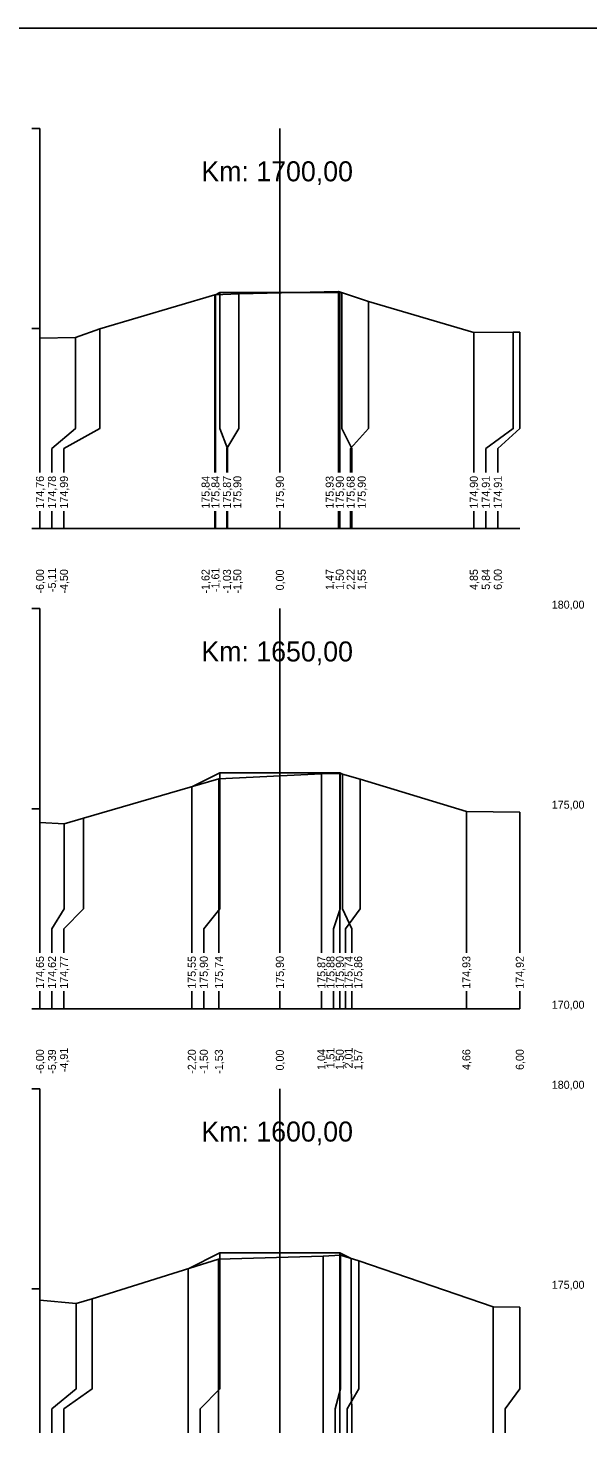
# Model space of a CAD drawing. Extents: x -614174 to -599765, y -1185887 to -1181080.
# Drawn here: x -612606.33 to -612592.33, y -1184221.84 to -1184186.72 of the extents above; entities that cross this region are included whole.
import ezdxf

# ---------------------------------------------------------------- set-up
doc = ezdxf.new("R2010")
doc.units = 0
for name, color, linetype in [('11', 7, 'Continuous'), ('16', 7, 'Continuous'), ('21', 7, 'Continuous'), ('28', 7, 'Continuous'), ('59', 7, 'Continuous'), ('8', 7, 'Continuous'), ('návrh', 7, 'Continuous')]:
    doc.layers.add(name, color=color, linetype=linetype)

msp = doc.modelspace()

# ---------------------------------------------------------------- linework, layer by layer
for points in [[(-612606.029, -1184194.473), (-612605.14, -1184194.457), (-612604.533, -1184194.244), (-612601.653, -1184193.391), (-612601.056, -1184193.363), (-612598.559, -1184193.308), (-612597.814, -1184193.558), (-612595.179, -1184194.332), (-612594.194, -1184194.326), (-612594.029, -1184194.326)], [(-612601.641, -1184193.39), (-612601.53, -1184193.335), (-612600.03, -1184193.335), (-612598.53, -1184193.335), (-612598.481, -1184193.335)], [(-612601.641, -1184193.39), (-612601.641, -1184193.39), (-612601.641, -1184193.39)], [(-612601.53, -1184193.335), (-612601.53, -1184193.335)], [(-612600.03, -1184193.335), (-612600.03, -1184193.335)], [(-612598.53, -1184193.335), (-612598.53, -1184193.335)], [(-612606.029, -1184206.581), (-612605.423, -1184206.611), (-612604.939, -1184206.468), (-612601.555, -1184205.49), (-612598.991, -1184205.363), (-612598.519, -1184205.352), (-612598.022, -1184205.499), (-612595.366, -1184206.307), (-612594.029, -1184206.318)], [(-612602.232, -1184205.686), (-612601.53, -1184205.335), (-612600.03, -1184205.335), (-612598.53, -1184205.335), (-612598.46, -1184205.37)], [(-612601.53, -1184205.335), (-612601.53, -1184205.335)], [(-612600.03, -1184205.335), (-612600.03, -1184205.335)], [(-612598.53, -1184205.335), (-612598.53, -1184205.335)], [(-612602.232, -1184205.686), (-612602.232, -1184205.686), (-612602.232, -1184205.686)], [(-612602.325, -1184217.732), (-612601.53, -1184217.335), (-612600.03, -1184217.335), (-612598.53, -1184217.335), (-612598.245, -1184217.477)], [(-612601.53, -1184217.335), (-612601.53, -1184217.335)], [(-612600.03, -1184217.335), (-612600.03, -1184217.335)], [(-612598.53, -1184217.335), (-612598.53, -1184217.335)], [(-612606.029, -1184218.52), (-612605.126, -1184218.598), (-612604.727, -1184218.483), (-612601.567, -1184217.495), (-612598.945, -1184217.418), (-612598.509, -1184217.397), (-612598.054, -1184217.535), (-612594.696, -1184218.687), (-612594.029, -1184218.693)], [(-612602.325, -1184217.732), (-612602.325, -1184217.732), (-612602.325, -1184217.732)]]:
    msp.add_lwpolyline(points)
at = {"layer": '11'}
for points in [[(-612601.653, -1184193.391), (-612601.653, -1184196.734), (-612601.653, -1184197.234), (-612601.653, -1184197.835)], [(-612601.641, -1184193.39), (-612601.641, -1184196.734), (-612601.641, -1184197.234), (-612601.641, -1184197.835)], [(-612601.53, -1184193.335), (-612601.53, -1184196.734), (-612601.341, -1184197.234), (-612601.341, -1184197.835)], [(-612601.056, -1184193.363), (-612601.056, -1184196.734), (-612601.353, -1184197.234), (-612601.353, -1184197.835)], [(-612600.03, -1184193.335), (-612600.03, -1184196.734), (-612600.03, -1184197.234), (-612600.03, -1184197.835)], [(-612598.559, -1184193.308), (-612598.559, -1184196.734), (-612598.559, -1184197.234), (-612598.559, -1184197.835)], [(-612598.53, -1184193.335), (-612598.53, -1184196.734), (-612598.53, -1184197.234), (-612598.53, -1184197.835)], [(-612598.481, -1184193.335), (-612598.481, -1184196.734), (-612598.23, -1184197.234), (-612598.23, -1184197.835)], [(-612597.814, -1184193.558), (-612597.814, -1184196.734), (-612598.259, -1184197.234), (-612598.259, -1184197.835)], [(-612606.029, -1184194.473), (-612606.029, -1184196.734), (-612606.029, -1184197.234), (-612606.029, -1184197.835)], [(-612605.14, -1184194.457), (-612605.14, -1184196.734), (-612605.729, -1184197.234), (-612605.729, -1184197.835)], [(-612604.533, -1184194.244), (-612604.533, -1184196.734), (-612605.429, -1184197.234), (-612605.429, -1184197.835)], [(-612595.179, -1184194.332), (-612595.179, -1184196.734), (-612595.179, -1184197.234), (-612595.179, -1184197.835)], [(-612594.194, -1184194.326), (-612594.194, -1184196.734), (-612594.879, -1184197.234), (-612594.879, -1184197.835)], [(-612594.029, -1184194.326), (-612594.029, -1184196.734), (-612594.579, -1184197.234), (-612594.579, -1184197.835)], [(-612606.029, -1184198.794), (-612606.029, -1184199.234)], [(-612605.729, -1184198.794), (-612605.729, -1184199.234)], [(-612605.429, -1184198.794), (-612605.429, -1184199.234)], [(-612601.653, -1184198.794), (-612601.653, -1184199.234)], [(-612601.641, -1184198.794), (-612601.641, -1184199.234)], [(-612601.353, -1184198.794), (-612601.353, -1184199.234)], [(-612601.341, -1184198.794), (-612601.341, -1184199.234)], [(-612600.03, -1184198.794), (-612600.03, -1184199.234)], [(-612598.559, -1184198.794), (-612598.559, -1184199.234)], [(-612598.53, -1184198.794), (-612598.53, -1184199.234)], [(-612598.259, -1184198.794), (-612598.259, -1184199.234)], [(-612598.23, -1184198.794), (-612598.23, -1184199.234)], [(-612595.179, -1184198.794), (-612595.179, -1184199.234)], [(-612594.879, -1184198.794), (-612594.879, -1184199.234)], [(-612594.579, -1184198.794), (-612594.579, -1184199.234)], [(-612601.53, -1184205.335), (-612601.53, -1184208.734), (-612601.932, -1184209.234), (-612601.932, -1184209.835)], [(-612600.03, -1184205.335), (-612600.03, -1184208.734), (-612600.03, -1184209.234), (-612600.03, -1184209.835)], [(-612598.991, -1184205.363), (-612598.991, -1184208.734), (-612598.991, -1184209.234), (-612598.991, -1184209.835)], [(-612598.519, -1184205.352), (-612598.519, -1184208.734), (-612598.691, -1184209.234), (-612598.691, -1184209.835)], [(-612598.53, -1184205.335), (-612598.53, -1184208.734), (-612598.53, -1184209.234), (-612598.53, -1184209.835)], [(-612598.46, -1184205.37), (-612598.46, -1184208.734), (-612598.23, -1184209.234), (-612598.23, -1184209.835)], [(-612602.232, -1184205.686), (-612602.232, -1184208.734), (-612602.232, -1184209.234), (-612602.232, -1184209.835)], [(-612601.555, -1184205.49), (-612601.555, -1184208.734), (-612601.555, -1184209.234), (-612601.555, -1184209.835)], [(-612598.022, -1184205.499), (-612598.022, -1184208.734), (-612598.391, -1184209.234), (-612598.391, -1184209.835)], [(-612604.939, -1184206.468), (-612604.939, -1184208.734), (-612605.429, -1184209.234), (-612605.429, -1184209.835)], [(-612595.366, -1184206.307), (-612595.366, -1184208.734), (-612595.366, -1184209.234), (-612595.366, -1184209.835)], [(-612594.029, -1184206.318), (-612594.029, -1184208.734), (-612594.029, -1184209.234), (-612594.029, -1184209.835)], [(-612606.029, -1184206.581), (-612606.029, -1184208.734), (-612606.029, -1184209.234), (-612606.029, -1184209.835)], [(-612605.423, -1184206.611), (-612605.423, -1184208.734), (-612605.729, -1184209.234), (-612605.729, -1184209.835)], [(-612606.029, -1184210.794), (-612606.029, -1184211.234)], [(-612605.729, -1184210.794), (-612605.729, -1184211.234)], [(-612605.429, -1184210.794), (-612605.429, -1184211.234)], [(-612602.232, -1184210.794), (-612602.232, -1184211.234)], [(-612601.932, -1184210.794), (-612601.932, -1184211.234)], [(-612601.555, -1184210.794), (-612601.555, -1184211.234)], [(-612600.03, -1184210.794), (-612600.03, -1184211.234)], [(-612598.991, -1184210.794), (-612598.991, -1184211.234)], [(-612598.691, -1184210.794), (-612598.691, -1184211.234)], [(-612598.53, -1184210.794), (-612598.53, -1184211.234)], [(-612598.391, -1184210.794), (-612598.391, -1184211.234)], [(-612598.23, -1184210.794), (-612598.23, -1184211.234)], [(-612595.366, -1184210.794), (-612595.366, -1184211.234)], [(-612594.029, -1184210.794), (-612594.029, -1184211.234)], [(-612601.53, -1184217.335), (-612601.53, -1184220.734), (-612602.025, -1184221.234), (-612602.025, -1184221.835)], [(-612600.03, -1184217.335), (-612600.03, -1184220.734), (-612600.03, -1184221.234), (-612600.03, -1184221.835)], [(-612598.53, -1184217.335), (-612598.53, -1184220.734), (-612598.53, -1184221.234), (-612598.53, -1184221.835)], [(-612601.567, -1184217.495), (-612601.567, -1184220.734), (-612601.567, -1184221.234), (-612601.567, -1184221.835)], [(-612598.945, -1184217.418), (-612598.945, -1184220.734), (-612598.945, -1184221.234), (-612598.945, -1184221.835)], [(-612598.509, -1184217.397), (-612598.509, -1184220.734), (-612598.645, -1184221.234), (-612598.645, -1184221.835)], [(-612598.054, -1184217.535), (-612598.054, -1184220.734), (-612598.345, -1184221.234), (-612598.345, -1184221.835)], [(-612598.245, -1184217.477), (-612598.245, -1184220.734), (-612598.23, -1184221.234), (-612598.23, -1184221.835)], [(-612602.325, -1184217.732), (-612602.325, -1184220.734), (-612602.325, -1184221.234), (-612602.325, -1184221.835)], [(-612606.029, -1184218.52), (-612606.029, -1184220.734), (-612606.029, -1184221.234), (-612606.029, -1184221.835)], [(-612605.126, -1184218.598), (-612605.126, -1184220.734), (-612605.729, -1184221.234), (-612605.729, -1184221.835)], [(-612604.727, -1184218.483), (-612604.727, -1184220.734), (-612605.429, -1184221.234), (-612605.429, -1184221.835)], [(-612594.696, -1184218.687), (-612594.696, -1184220.734), (-612594.696, -1184221.234), (-612594.696, -1184221.835)], [(-612594.029, -1184218.693), (-612594.029, -1184220.734), (-612594.396, -1184221.234), (-612594.396, -1184221.835)]]:
    msp.add_lwpolyline(points, dxfattribs=at)
at = {"layer": '16'}
for p, q in [((-612606.029, -1184199.234), (-612594.029, -1184199.234)), ((-612606.029, -1184211.234), (-612594.029, -1184211.234))]:
    msp.add_line(p, q, dxfattribs=at)
for points in [[(-612598.481, -1184193.335), (-612598.481, -1184193.335), (-612598.481, -1184193.335)], [(-612598.46, -1184205.37), (-612598.46, -1184205.37), (-612598.46, -1184205.37)], [(-612598.245, -1184217.477), (-612598.245, -1184217.477), (-612598.245, -1184217.477)]]:
    msp.add_lwpolyline(points, dxfattribs=at)
at = {"layer": '21'}
for p, q in [((-612606.229, -1184189.234), (-612606.029, -1184189.234)), ((-612606.229, -1184194.234), (-612606.029, -1184194.234)), ((-612606.229, -1184199.234), (-612606.029, -1184199.234)), ((-612606.229, -1184201.234), (-612606.029, -1184201.234)), ((-612606.229, -1184206.234), (-612606.029, -1184206.234)), ((-612606.229, -1184211.234), (-612606.029, -1184211.234)), ((-612606.229, -1184213.234), (-612606.029, -1184213.234)), ((-612606.229, -1184218.234), (-612606.029, -1184218.234))]:
    msp.add_line(p, q, dxfattribs=at)
at = {"layer": '28'}
for p, q in [((-612600.029, -1184197.835), (-612600.029, -1184189.234)), ((-612600.029, -1184199.234), (-612600.029, -1184198.794)), ((-612600.029, -1184209.835), (-612600.029, -1184201.234)), ((-612600.029, -1184211.234), (-612600.029, -1184210.794)), ((-612600.029, -1184221.835), (-612600.029, -1184213.234))]:
    msp.add_line(p, q, dxfattribs=at)
at = {"layer": '8'}
for p, q in [((-612606.029, -1184197.835), (-612606.029, -1184189.234)), ((-612606.029, -1184199.234), (-612606.029, -1184198.794)), ((-612606.029, -1184209.835), (-612606.029, -1184201.234)), ((-612606.029, -1184211.234), (-612606.029, -1184210.794)), ((-612606.029, -1184221.835), (-612606.029, -1184213.234))]:
    msp.add_line(p, q, dxfattribs=at)
at = {"layer": 'návrh'}
msp.add_line((-612691.713, -1184186.724), (-612565.713, -1184186.724), dxfattribs=at)

# ---------------------------------------------------------------- texts
at = {"layer": '16'}
for s, p in [('174,76', (-612605.929, -1184198.734)), ('174,78', (-612605.629, -1184198.734)), ('174,99', (-612605.329, -1184198.734)), ('175,84', (-612601.788, -1184198.734)), ('175,84', (-612601.541, -1184198.734)), ('175,87', (-612601.253, -1184198.734)), ('175,90', (-612600.992, -1184198.734)), ('175,90', (-612599.93, -1184198.734)), ('175,93', (-612598.684, -1184198.734)), ('175,90', (-612598.43, -1184198.734)), ('175,68', (-612598.159, -1184198.734)), ('175,90', (-612597.881, -1184198.734)), ('174,90', (-612595.079, -1184198.734)), ('174,91', (-612594.779, -1184198.734)), ('174,91', (-612594.479, -1184198.734)), ('174,65', (-612605.929, -1184210.734)), ('174,62', (-612605.629, -1184210.734)), ('174,77', (-612605.329, -1184210.734)), ('175,55', (-612602.132, -1184210.734)), ('175,90', (-612601.832, -1184210.734)), ('175,74', (-612601.455, -1184210.734)), ('175,90', (-612599.93, -1184210.734)), ('175,87', (-612598.891, -1184210.734)), ('175,88', (-612598.664, -1184210.734)), ('175,90', (-612598.43, -1184210.734)), ('175,74', (-612598.212, -1184210.734)), ('175,86', (-612597.971, -1184210.734)), ('174,93', (-612595.266, -1184210.734)), ('174,92', (-612593.929, -1184210.734))]:
    msp.add_text(s, height=0.2, rotation=90, dxfattribs=at).set_placement(p)
at = {"layer": '21'}
for s, p in [('180,00', (-612593.229, -1184201.234)), ('175,00', (-612593.229, -1184206.234)), ('170,00', (-612593.229, -1184211.234)), ('180,00', (-612593.229, -1184213.234)), ('175,00', (-612593.229, -1184218.234))]:
    msp.add_text(s, height=0.2, dxfattribs=at).set_placement(p)
at = {"layer": '28'}
for s, p in [('Km: 1700,00', (-612601.993, -1184190.554)), ('Km: 1650,00', (-612601.993, -1184202.554)), ('Km: 1600,00', (-612601.993, -1184214.554))]:
    msp.add_text(s, height=0.5, dxfattribs=at).set_placement(p)
at = {"layer": '59'}
for s, p in [('-6,00', (-612605.929, -1184200.857)), ('-5,11', (-612605.629, -1184200.819)), ('-4,50', (-612605.329, -1184200.857)), ('-1,62', (-612601.788, -1184200.856)), ('-1,61', (-612601.541, -1184200.819)), ('-1,03', (-612601.253, -1184200.858)), ('-1,50', (-612600.992, -1184200.857)), ('0,00', (-612599.93, -1184200.777)), ('1,47', (-612598.684, -1184200.765)), ('1,50', (-612598.43, -1184200.764)), ('2,22', (-612598.159, -1184200.763)), ('1,55', (-612597.881, -1184200.766)), ('4,85', (-612595.079, -1184200.766)), ('5,84', (-612594.779, -1184200.764)), ('6,00', (-612594.479, -1184200.764)), ('-6,00', (-612605.929, -1184212.857)), ('-5,39', (-612605.629, -1184212.858)), ('-4,91', (-612605.329, -1184212.819)), ('-2,20', (-612602.132, -1184212.857)), ('-1,50', (-612601.832, -1184212.857)), ('-1,53', (-612601.455, -1184212.858)), ('0,00', (-612599.93, -1184212.777)), ('1,04', (-612598.891, -1184212.764)), ('1,51', (-612598.664, -1184212.726)), ('1,50', (-612598.43, -1184212.764)), ('2,01', (-612598.212, -1184212.726)), ('1,57', (-612597.971, -1184212.765)), ('4,66', (-612595.266, -1184212.765)), ('6,00', (-612593.929, -1184212.764))]:
    msp.add_text(s, height=0.2, rotation=90, dxfattribs=at).set_placement(p)

doc.saveas('drawing.dxf')
